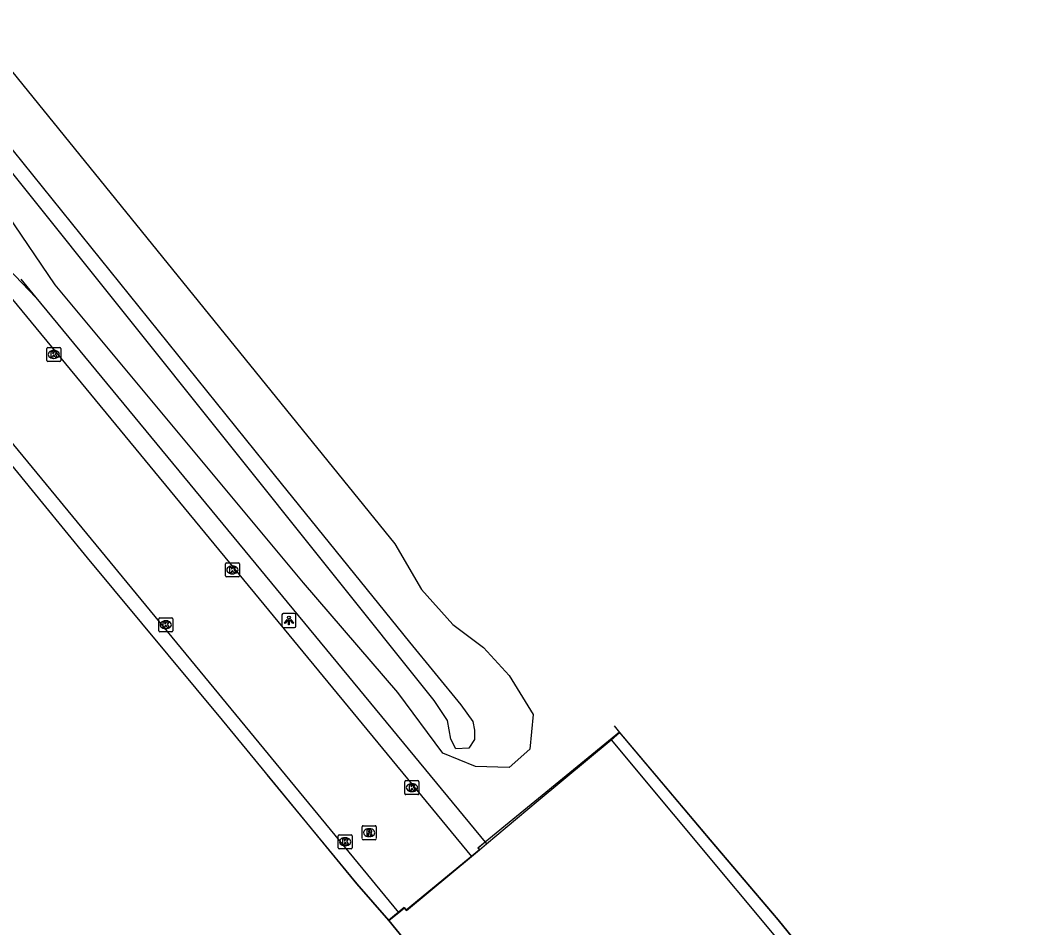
# Model space of a CAD drawing. Extents: x 156141 to 158132, y 385651 to 388399.
# Drawn here: x 156876.5 to 156948.2, y 388098.6 to 388163.4 of the extents above; entities that cross this region are included whole.
import ezdxf

# ---------------------------------------------------------------- set-up
doc = ezdxf.new("R2010")
doc.units = 0
for name, color, linetype in [('IMGEO_Berm_groen', 7, 'Continuous'), ('IMGEO_Grasland_overig', 7, 'Continuous'), ('IMGEO_Hek', 7, 'Continuous'), ('IMGEO_Kolk', 7, 'Continuous'), ('IMGEO_Lichtpunt', 7, 'Continuous'), ('IMGEO_Muur', 7, 'Continuous'), ('IMGEO_Rijbaan_lokaal_gesloten', 7, 'Continuous'), ('IMGEO_Rioolput', 7, 'Continuous'), ('IMGEO_Spoorbaan_halfverhard', 7, 'Continuous'), ('IMGEO_Terreindeel_gesloten', 7, 'Continuous'), ('IMGEO_Waterloop', 7, 'Continuous')]:
    doc.layers.add(name, color=color, linetype=linetype)

msp = doc.modelspace()

# ---------------------------------------------------------------- linework, layer by layer
at = {"layer": 'IMGEO_Berm_groen'}
for points in [[(156849.108, 388167.321), (156855.861, 388164.088), (156857.972, 388162.941), (156860.292, 388161.62), (156862.365, 388160.198), (156864.297, 388158.576), (156867.719, 388155.024), (156874.149, 388147.217), (156877.627, 388143.591), (156909.66, 388104.742), (156909.157, 388104.32), (156909.257, 388104.2)], [(156902.797, 388099.145), (156900.528, 388101.76), (156895.759, 388107.57), (156890.943, 388113.435), (156881.319, 388125.025), (156878.144, 388128.906), (156871.807, 388136.64), (156865.341, 388144.452), (156863.635, 388146.284), (156861.765, 388147.921), (156859.773, 388149.528), (156857.807, 388150.983), (156855.705, 388152.406), (156852.993, 388153.952)], [(156908.685, 388103.725), (156909.257, 388104.2)], [(156902.797, 388099.145), (156903.51, 388099.732)]]:
    msp.add_lwpolyline(points, dxfattribs=at)
at = {"layer": 'IMGEO_Grasland_overig'}
for points in [[(156872.623, 388163.768), (156903.223, 388126.013), (156905.134, 388122.763), (156907.355, 388120.253), (156909.534, 388118.628), (156911.364, 388116.632), (156913.094, 388113.834), (156912.841, 388111.384), (156911.386, 388110.061), (156908.976, 388110.131), (156906.649, 388111.098), (156903.434, 388115.42), (156896.709, 388123.236), (156879.009, 388144.491), (156875.657, 388149.436), (156870.799, 388155.872), (156867.342, 388159.865), (156862.767, 388165.559)], [(156919.241, 388112.555), (156918.633, 388112.046)], [(156909.257, 388104.2), (156909.76, 388104.621), (156913.453, 388107.71), (156918.633, 388112.046)], [(156918.633, 388112.046), (156936.434, 388090.695)]]:
    msp.add_lwpolyline(points, dxfattribs=at)
at = {"layer": 'IMGEO_Hek'}
for points in [[(156941.441, 388086.192), (156933.74, 388095.286), (156930.54, 388099.198), (156925.695, 388104.915), (156919.243, 388112.579), (156909.152, 388104.323), (156909.257, 388104.199), (156904.041, 388099.888), (156903.89, 388100.08), (156902.776, 388099.152)], [(156894.125, 388109.527), (156900.528, 388101.76), (156902.797, 388099.145), (156908.366, 388092.318), (156913.173, 388086.528), (156939.413, 388054.844), (156942.041, 388051.671), (156948.4, 388043.904)]]:
    msp.add_lwpolyline(points, dxfattribs=at)
at = {"layer": 'IMGEO_Kolk'}
for p, q in [((156878.417, 388139.099), (156878.417, 388139.951)), ((156878.492, 388140.025), (156879.344, 388140.025)), ((156878.905, 388139.805), (156878.93, 388139.805)), ((156879.418, 388139.951), (156879.418, 388139.099)), ((156879.344, 388139.025), (156878.492, 388139.025)), ((156878.928, 388139.245), (156878.903, 388139.245)), ((156891.147, 388123.732), (156891.147, 388124.584)), ((156891.222, 388124.658), (156892.074, 388124.658)), ((156891.635, 388124.438), (156891.66, 388124.438)), ((156892.148, 388124.584), (156892.148, 388123.732)), ((156892.074, 388123.658), (156891.222, 388123.658)), ((156891.658, 388123.878), (156891.633, 388123.878)), ((156886.471, 388120.746), (156887.323, 388120.746)), ((156886.396, 388119.82), (156886.396, 388120.672)), ((156886.884, 388120.526), (156886.909, 388120.526)), ((156887.397, 388120.672), (156887.397, 388119.82)), ((156887.323, 388119.746), (156886.471, 388119.746)), ((156886.907, 388119.966), (156886.882, 388119.966)), ((156903.944, 388108.202), (156903.944, 388109.054)), ((156904.019, 388109.128), (156904.871, 388109.128)), ((156904.432, 388108.908), (156904.457, 388108.908)), ((156904.945, 388109.054), (156904.945, 388108.202)), ((156904.871, 388108.128), (156904.019, 388108.128)), ((156904.455, 388108.348), (156904.43, 388108.348)), ((156899.188, 388104.344), (156899.188, 388105.196)), ((156899.263, 388105.27), (156900.115, 388105.27)), ((156899.676, 388105.05), (156899.701, 388105.05)), ((156900.189, 388105.196), (156900.189, 388104.344)), ((156900.115, 388104.27), (156899.263, 388104.27)), ((156899.699, 388104.49), (156899.674, 388104.49))]:
    msp.add_line(p, q, dxfattribs=at)
for points in [[(156878.417, 388139.099), (156878.417, 388139.951)], [(156878.492, 388140.025), (156879.344, 388140.025)], [(156878.738, 388139.725), (156878.861, 388139.725), (156878.861, 388139.574), (156878.991, 388139.725), (156879.155, 388139.725), (156879.009, 388139.574), (156879.162, 388139.325), (156879.01, 388139.325), (156878.925, 388139.489), (156878.861, 388139.422), (156878.861, 388139.325), (156878.738, 388139.325), (156878.738, 388139.725)], [(156879.418, 388139.951), (156879.418, 388139.099)], [(156879.344, 388139.025), (156878.492, 388139.025)], [(156891.147, 388123.732), (156891.147, 388124.584)], [(156891.222, 388124.658), (156892.074, 388124.658)], [(156891.468, 388124.358), (156891.591, 388124.358), (156891.591, 388124.207), (156891.721, 388124.358), (156891.885, 388124.358), (156891.739, 388124.207), (156891.892, 388123.958), (156891.74, 388123.958), (156891.655, 388124.122), (156891.591, 388124.055), (156891.591, 388123.958), (156891.468, 388123.958), (156891.468, 388124.358)], [(156892.148, 388124.584), (156892.148, 388123.732)], [(156892.074, 388123.658), (156891.222, 388123.658)], [(156886.471, 388120.746), (156887.323, 388120.746)], [(156886.396, 388119.82), (156886.396, 388120.672)], [(156886.717, 388120.446), (156886.84, 388120.446), (156886.84, 388120.295), (156886.97, 388120.446), (156887.134, 388120.446), (156886.988, 388120.295), (156887.141, 388120.046), (156886.989, 388120.046), (156886.904, 388120.21), (156886.84, 388120.143), (156886.84, 388120.046), (156886.717, 388120.046), (156886.717, 388120.446)], [(156887.397, 388120.672), (156887.397, 388119.82)], [(156887.323, 388119.746), (156886.471, 388119.746)], [(156903.944, 388108.202), (156903.944, 388109.054)], [(156904.019, 388109.128), (156904.871, 388109.128)], [(156904.265, 388108.828), (156904.388, 388108.828), (156904.388, 388108.677), (156904.518, 388108.828), (156904.682, 388108.828), (156904.536, 388108.677), (156904.689, 388108.428), (156904.537, 388108.428), (156904.452, 388108.592), (156904.388, 388108.525), (156904.388, 388108.428), (156904.265, 388108.428), (156904.265, 388108.828)], [(156904.945, 388109.054), (156904.945, 388108.202)], [(156904.871, 388108.128), (156904.019, 388108.128)], [(156899.188, 388104.344), (156899.188, 388105.196)], [(156899.263, 388105.27), (156900.115, 388105.27)], [(156899.509, 388104.97), (156899.632, 388104.97), (156899.632, 388104.819), (156899.762, 388104.97), (156899.926, 388104.97), (156899.78, 388104.819), (156899.933, 388104.57), (156899.781, 388104.57), (156899.696, 388104.734), (156899.632, 388104.667), (156899.632, 388104.57), (156899.509, 388104.57), (156899.509, 388104.97)], [(156900.189, 388105.196), (156900.189, 388104.344)], [(156900.115, 388104.27), (156899.263, 388104.27)]]:
    msp.add_lwpolyline(points, dxfattribs=at)
for centre, start, end in [((156878.494, 388139.949), 91.55205, 178.44795), ((156878.494, 388139.949), 91.55205, 178.44795), ((156879.342, 388139.949), 1.55205, 88.44795), ((156879.342, 388139.949), 1.55205, 88.44795), ((156878.494, 388139.101), 181.55205, 268.44795), ((156878.494, 388139.101), 181.55205, 268.44795), ((156879.342, 388139.101), 271.55205, 358.44795), ((156879.342, 388139.101), 271.55205, 358.44795), ((156891.224, 388124.582), 91.55205, 178.44795), ((156891.224, 388124.582), 91.55205, 178.44795), ((156892.072, 388124.582), 1.55205, 88.44795), ((156892.072, 388124.582), 1.55205, 88.44795), ((156891.224, 388123.734), 181.55205, 268.44795), ((156891.224, 388123.734), 181.55205, 268.44795), ((156892.072, 388123.734), 271.55205, 358.44795), ((156892.072, 388123.734), 271.55205, 358.44795), ((156886.473, 388120.67), 91.55205, 178.44795), ((156886.473, 388120.67), 91.55205, 178.44795), ((156887.321, 388120.67), 1.55205, 88.44795), ((156887.321, 388120.67), 1.55205, 88.44795), ((156886.473, 388119.822), 181.55205, 268.44795), ((156886.473, 388119.822), 181.55205, 268.44795), ((156887.321, 388119.822), 271.55205, 358.44795), ((156887.321, 388119.822), 271.55205, 358.44795), ((156904.021, 388109.052), 91.55205, 178.44795), ((156904.021, 388109.052), 91.55205, 178.44795), ((156904.869, 388109.052), 1.55205, 88.44795), ((156904.869, 388109.052), 1.55205, 88.44795), ((156904.021, 388108.204), 181.55205, 268.44795), ((156904.021, 388108.204), 181.55205, 268.44795), ((156904.869, 388108.204), 271.55205, 358.44795), ((156904.869, 388108.204), 271.55205, 358.44795), ((156899.265, 388105.194), 91.55205, 178.44795), ((156899.265, 388105.194), 91.55205, 178.44795), ((156900.113, 388105.194), 1.55205, 88.44795), ((156900.113, 388105.194), 1.55205, 88.44795), ((156899.265, 388104.346), 181.55205, 268.44795), ((156899.265, 388104.346), 181.55205, 268.44795), ((156900.113, 388104.346), 271.55205, 358.44795), ((156900.113, 388104.346), 271.55205, 358.44795)]:
    msp.add_arc(centre, 0.0765, start, end, dxfattribs=at)
for centre, major_axis, ratio, start_param, end_param in [((156878.904, 388139.525), (-0.387, 0.002), 0.722429, 4.712389, 7.853982), ((156878.929, 388139.525), (-0.39, 0.002), 0.717154, 1.570796, 4.712389), ((156891.634, 388124.158), (-0.387, 0.002), 0.722429, 4.712389, 7.853982), ((156891.659, 388124.158), (-0.39, 0.002), 0.717154, 1.570796, 4.712389), ((156886.883, 388120.246), (-0.387, 0.002), 0.722429, 4.712389, 7.853982), ((156886.908, 388120.246), (-0.39, 0.002), 0.717154, 1.570796, 4.712389), ((156904.431, 388108.628), (-0.387, 0.002), 0.722429, 4.712389, 7.853982), ((156904.456, 388108.628), (-0.39, 0.002), 0.717154, 1.570796, 4.712389), ((156899.675, 388104.77), (-0.387, 0.002), 0.722429, 4.712389, 7.853982), ((156899.7, 388104.77), (-0.39, 0.002), 0.717154, 1.570796, 4.712389)]:
    msp.add_ellipse(centre, major_axis=major_axis, ratio=ratio, start_param=start_param, end_param=end_param, dxfattribs=at)
at = {"layer": 'IMGEO_Lichtpunt'}
for p, q in [((156895.181, 388120.954), (156895.181, 388120.147)), ((156895.181, 388120.954), (156895.181, 388120.147)), ((156896.083, 388121.049), (156895.275, 388121.049)), ((156896.083, 388121.049), (156895.275, 388121.049)), ((156896.177, 388120.147), (156896.177, 388120.954)), ((156896.177, 388120.147), (156896.177, 388120.954)), ((156895.275, 388120.053), (156896.083, 388120.053)), ((156895.275, 388120.053), (156896.083, 388120.053))]:
    msp.add_line(p, q, dxfattribs=at)
for points in [[(156895.555, 388120.618), (156895.594, 388120.59), (156895.406, 388120.328), (156895.368, 388120.355), (156895.555, 388120.618)], [(156895.657, 388120.57), (156895.704, 388120.57), (156895.704, 388120.248), (156895.657, 388120.248), (156895.657, 388120.57)], [(156895.767, 388120.59), (156895.805, 388120.617), (156895.992, 388120.355), (156895.953, 388120.327), (156895.767, 388120.59)]]:
    msp.add_lwpolyline(points, dxfattribs=at)
msp.add_circle((156895.68, 388120.752), 0.0994, dxfattribs=at)
for centre, start, end in [((156895.275, 388120.954), 90, 180), ((156895.275, 388120.954), 90, 180), ((156896.083, 388120.954), 0, 90), ((156896.083, 388120.954), 0, 90), ((156895.275, 388120.147), 180, 270), ((156895.275, 388120.147), 180, 270), ((156896.083, 388120.147), 270, 0), ((156896.083, 388120.147), 270, 360)]:
    msp.add_arc(centre, 0.0946, start, end, dxfattribs=at)
at = {"layer": 'IMGEO_Muur'}
msp.add_lwpolyline([(156876.559, 388144.885), (156877.627, 388143.591), (156909.66, 388104.742), (156909.76, 388104.621), (156913.453, 388107.71), (156918.633, 388112.046), (156919.241, 388112.555)], dxfattribs=at)
at = {"layer": 'IMGEO_Rijbaan_lokaal_gesloten'}
for points in [[(156848.573, 388165.653), (156850.645, 388165.088), (156851.575, 388164.774), (156854.958, 388163.381), (156858.211, 388161.647), (156861.282, 388159.593), (156864.128, 388157.25), (156866.708, 388154.656), (156908.685, 388103.725)], [(156903.51, 388099.732), (156866.751, 388144.368), (156864.486, 388146.76), (156862.043, 388148.989), (156859.44, 388151.037), (156856.698, 388152.887), (156853.546, 388154.675)], [(156903.51, 388099.732), (156903.909, 388100.061), (156904.049, 388099.877), (156908.685, 388103.725)]]:
    msp.add_lwpolyline(points, dxfattribs=at)
at = {"layer": 'IMGEO_Rioolput'}
for p, q in [((156900.898, 388104.989), (156900.898, 388105.841)), ((156900.973, 388105.915), (156901.825, 388105.915)), ((156901.386, 388105.695), (156901.411, 388105.695)), ((156901.899, 388105.841), (156901.899, 388104.989)), ((156901.409, 388105.135), (156901.384, 388105.135)), ((156901.825, 388104.915), (156900.973, 388104.915))]:
    msp.add_line(p, q, dxfattribs=at)
for points in [[(156900.898, 388104.989), (156900.898, 388105.841)], [(156900.973, 388105.915), (156901.825, 388105.915)], [(156901.899, 388105.841), (156901.899, 388104.989)], [(156901.487, 388105.613), (156901.235, 388105.615), (156901.235, 388105.215)], [(156901.235, 388105.215), (156901.359, 388105.215), (156901.359, 388105.377), (156901.37, 388105.377)], [(156901.413, 388105.534), (156901.359, 388105.534), (156901.359, 388105.453)], [(156901.359, 388105.453), (156901.411, 388105.453)], [(156901.417, 388105.348), (156901.488, 388105.215), (156901.628, 388105.215), (156901.563, 388105.341)], [(156901.825, 388104.915), (156900.973, 388104.915)]]:
    msp.add_lwpolyline(points, dxfattribs=at)
for centre, radius, start, end in [((156900.975, 388105.839), 0.0765, 91.55205, 178.44795), ((156900.975, 388105.839), 0.0765, 91.55205, 178.44795), ((156901.823, 388105.839), 0.0765, 1.55205, 88.44795), ((156901.823, 388105.839), 0.0765, 1.55205, 88.44795), ((156900.975, 388104.991), 0.0765, 181.55205, 268.44795), ((156900.975, 388104.991), 0.0765, 181.55205, 268.44795), ((156901.369, 388105.324), 0.0533, 26.02933, 88.69889), ((156901.395, 388105.642), 0.19, 274.7715, 282.96867), ((156901.419, 388105.438), 0.0964, 77.00612, 93.18647), ((156901.433, 388105.495), 0.0378, 276.66336, 79.67722), ((156901.486, 388105.503), 0.109, 350.36119, 89.41601), ((156901.484, 388105.503), 0.112, 277.58423, 350.98172), ((156901.468, 388105.288), 0.108, 29.51342, 73.79051), ((156901.823, 388104.991), 0.0765, 271.55205, 358.44795), ((156901.823, 388104.991), 0.0765, 271.55205, 358.44795)]:
    msp.add_arc(centre, radius, start, end, dxfattribs=at)
for centre, major_axis, ratio, start_param, end_param in [((156901.385, 388105.415), (-0.387, 0.002), 0.722429, 4.712389, 7.853982), ((156901.41, 388105.415), (-0.39, 0.002), 0.717154, 1.570796, 4.712389)]:
    msp.add_ellipse(centre, major_axis=major_axis, ratio=ratio, start_param=start_param, end_param=end_param, dxfattribs=at)
at = {"layer": 'IMGEO_Spoorbaan_halfverhard'}
for points in [[(156918.87, 388113.037), (156919.241, 388112.555)], [(156919.241, 388112.555), (156925.695, 388104.915), (156930.54, 388099.198), (156933.74, 388095.286), (156941.441, 388086.192)]]:
    msp.add_lwpolyline(points, dxfattribs=at)
at = {"layer": 'IMGEO_Terreindeel_gesloten'}
msp.add_lwpolyline([(156939.413, 388054.844), (156913.173, 388086.528), (156908.366, 388092.318), (156902.797, 388099.145)], dxfattribs=at)
at = {"layer": 'IMGEO_Waterloop'}
msp.add_lwpolyline([(156855.075, 388180.215), (156874.626, 388155.759), (156894.619, 388130.928), (156904.265, 388119), (156907.94, 388114.524), (156908.777, 388113.342), (156908.912, 388112.73), (156908.912, 388112.052), (156908.502, 388111.454), (156907.582, 388111.407), (156907.209, 388112.081), (156906.968, 388113.419), (156906.017, 388114.84), (156854.283, 388179.605)], dxfattribs=at)

doc.saveas('drawing.dxf')
